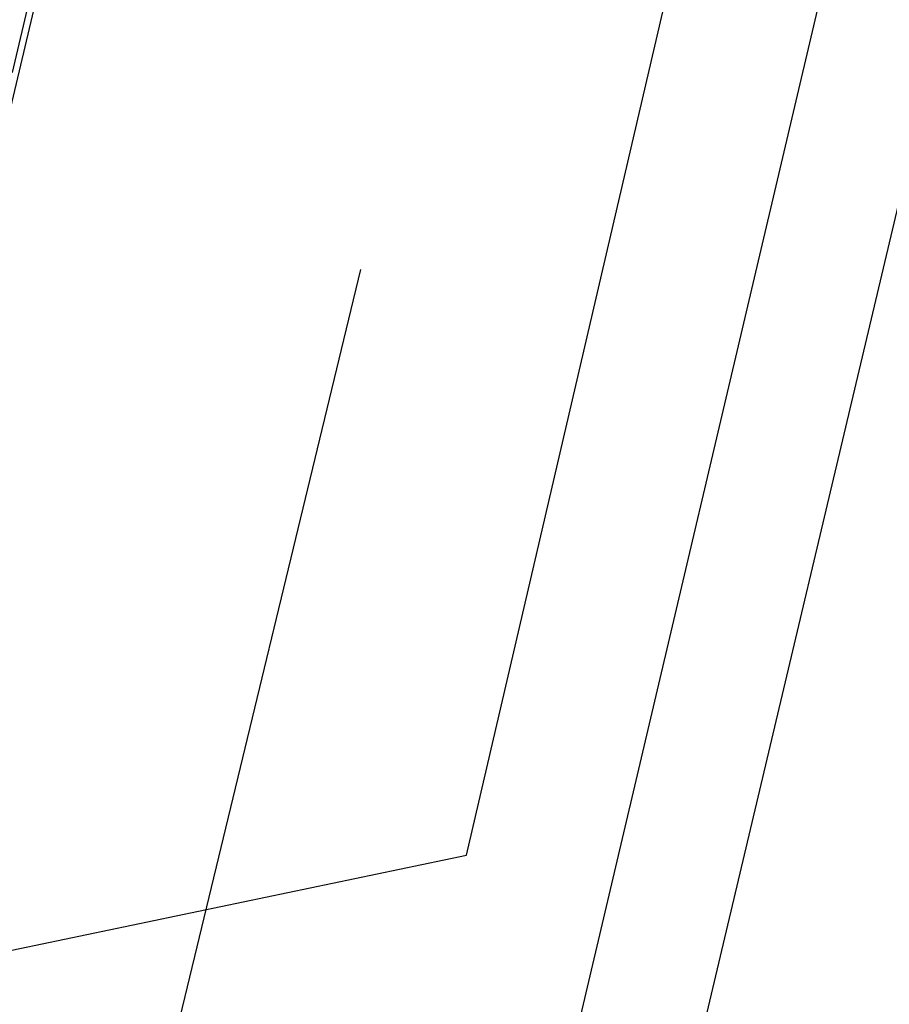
# Model space of a CAD drawing. Header units: feet. Extents: x -79 to 198, y -22 to 181.
# Tile 267 of 318: x 88.247 to 89.012, y 148.918 to 149.784. Entities that reach past the tile are written whole.
import ezdxf

# ---------------------------------------------------------------- set-up
doc = ezdxf.new("R2010")
doc.units = ezdxf.units.FT
doc.layers.add('A-AREA-UNIDAD', color=30, linetype='CONTINUOUS')
doc.layers.add('A-LINEA', color=7, linetype='CONTINUOUS')

msp = doc.modelspace()

# ---------------------------------------------------------------- linework, layer by layer
at = {"layer": 'A-AREA-UNIDAD'}
for points in [[(107.968, 158.6133), (104.72, 159.1822), (99.328, 159.7689), (91.04, 160.0533), (91.12, 158.4889), (87.52, 143.2889), (87.808, 142.1333), (87.808, 141.0489), (87.12, 140.3733), (87.12, 139.8578), (86.672, 139.7689), (85.92, 136.5333), (87.648, 136.1422), (87.68, 135.1289), (87.04, 132.4978), (86.032, 132.4444), (85.152, 132.6578), (85.152, 132.2489)], [(84.928, 131.1289), (85.152, 132.6933), (86.8, 132.5333), (87.552, 135.8578), (85.152, 136.2489), (85.12, 137.3333), (86.08, 141.3689), (87.072, 141.4222), (87.12, 140.6578), (87.648, 141.1733), (87.712, 141.5822), (87.488, 142.2933), (86.56, 142.3289), (86.56, 143.3778), (87.872, 148.8889), (88.64, 149.0489), (91.008, 159.2178), (90.432, 159.2533), (90.432, 159.8933), (87.008, 159.7689), (77.6, 158.8622), (74.112, 158.2578)]]:
    msp.add_lwpolyline(points, dxfattribs=at)
at = {"layer": 'A-LINEA'}
for p, q in [((88.7067, 148.7644), (91.2, 159.3511)), ((88.0533, 148.9244), (90.52, 159.3378)), ((88.5467, 149.5644), (88.2533, 148.3511))]:
    msp.add_line(p, q, dxfattribs=at)
msp.add_lwpolyline([(90.72, 160.1778), (88.24, 149.7378), (79.1867, 151.8844)], dxfattribs=at)

doc.saveas('drawing.dxf')
